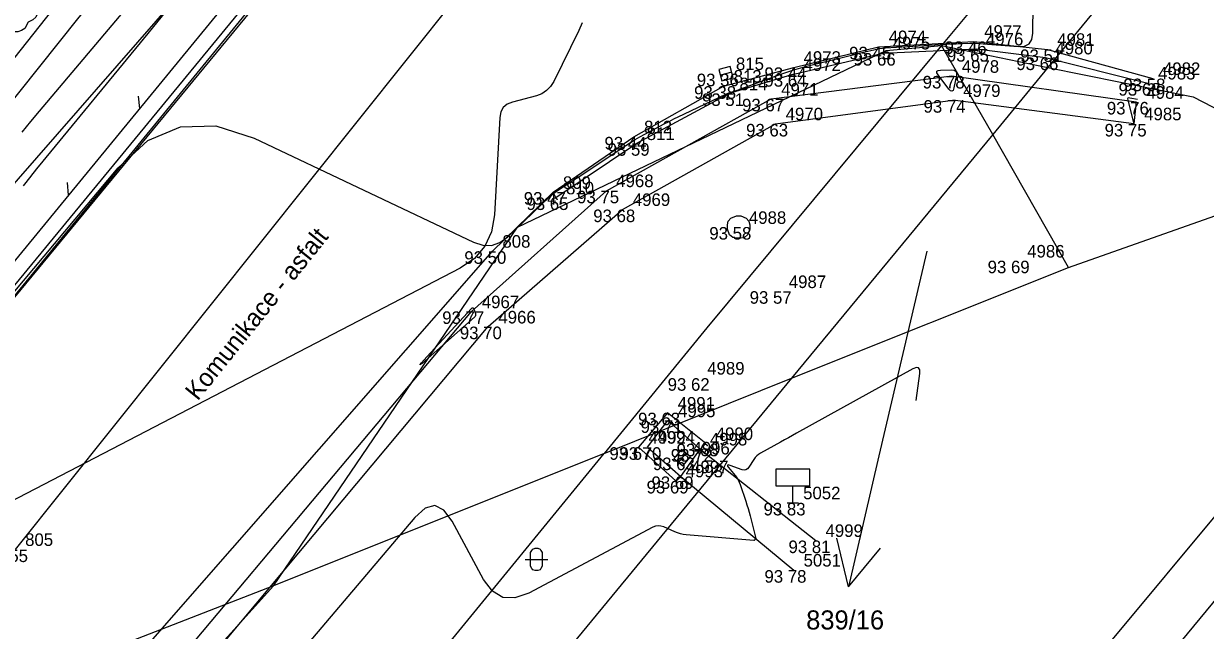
# Model space of a CAD drawing. Extents: x -711081 to -709338, y -1025122 to -1024092.
# Drawn here: x -709790.81 to -709764.45, y -1024520.49 to -1024506.96 of the extents above; entities that cross this region are included whole.
import ezdxf

# ---------------------------------------------------------------- set-up
doc = ezdxf.new("R2010")
doc.units = 0
for name, color, linetype in [('Ex_Major Contours', 7, 'Continuous'), ('Ex_Minor Contours', 7, 'Continuous'), ('Z_body', 7, 'Continuous'), ('Z_body_cisla', 7, 'Continuous'), ('Z_body_vysky_redukovane', 7, 'Continuous'), ('Z_dopravni_znacky', 7, 'Continuous'), ('Z_hrany_paty', 7, 'Continuous'), ('Z_katastr_cisla_pozemkova', 7, 'Continuous'), ('Z_katastr_hranice', 7, 'Continuous'), ('Z_katastr_parcelni_cislo_odkaz', 7, 'Continuous'), ('Z_katastr_vnitrni_kresba', 7, 'Continuous'), ('Z_komunikace', 7, 'Continuous'), ('Z_komunikace_osa', 7, 'Continuous'), ('Z_obruba', 7, 'Continuous'), ('Z_popisy', 7, 'Continuous'), ('Z_rozhranni', 7, 'Continuous'), ('Z_site_kanalizace_znaky', 7, 'Continuous'), ('Z_svodidla', 7, 'Continuous'), ('Z_svodidla_znacky', 7, 'Continuous'), ('Z_svodidlo_betonove', 7, 'Continuous'), ('Z_zelen_jednotliva', 7, 'Continuous'), ('Z_zlabek', 7, 'Continuous'), ('Z_znaky_kultur', 7, 'Continuous')]:
    doc.layers.add(name, color=color, linetype=linetype)

# ---------------------------------------------------------------- blocks, each defined once
blk = doc.blocks.new('POINT_DISPLAY')
blk.add_line((0, 0), (0, 0))
blk = doc.blocks.new('Z24')
for p, q in [((-0.42, 0.2), (-0.28, 0.28)), ((-0.28, 0.28), (-0.23, 0.38)), ((-0.23, 0.38), (-0.17, 0.45)), ((-0.17, 0.45), (-0.05, 0.5)), ((-0.05, 0.5), (0.05, 0.5)), ((0.05, 0.5), (0.17, 0.45)), ((0.17, 0.45), (0.23, 0.38)), ((0.23, 0.38), (0.28, 0.28)), ((0.28, 0.28), (0.42, 0.2)), ((-0.5, 0.05), (-0.47, 0.13)), ((-0.5, -0.05), (-0.5, 0.05)), ((-0.47, 0.13), (-0.42, 0.2)), ((-0.03, -0.03), (-0.03, 0.03)), ((-0.03, 0.03), (0.03, 0.03)), ((0.03, 0.03), (0.03, -0.03)), ((0.42, 0.2), (0.47, 0.13)), ((0.47, 0.13), (0.5, 0.05)), ((0.5, 0.05), (0.5, -0.05)), ((-0.45, -0.17), (-0.5, -0.05)), ((-0.38, -0.23), (-0.45, -0.17)), ((-0.28, -0.28), (-0.38, -0.23)), ((0.03, -0.03), (-0.03, -0.03)), ((0.38, -0.23), (0.28, -0.28)), ((0.45, -0.17), (0.38, -0.23)), ((0.5, -0.05), (0.45, -0.17)), ((-0.2, -0.42), (-0.28, -0.28)), ((-0.13, -0.47), (-0.2, -0.42)), ((-0.05, -0.5), (-0.13, -0.47)), ((0.05, -0.5), (-0.05, -0.5)), ((0.13, -0.47), (0.05, -0.5)), ((0.2, -0.42), (0.13, -0.47)), ((0.28, -0.28), (0.2, -0.42))]:
    blk.add_line(p, q)
blk = doc.blocks.new('Z529')
blk.add_line((0, 0), (0.2, 0.2))
blk = doc.blocks.new('Z620')
for p, q in [((-0.25, 0.05), (-0.23, 0.13)), ((-0.25, -0.05), (-0.25, 0.05)), ((-0.23, 0.13), (-0.17, 0.2)), ((-0.17, 0.2), (-0.05, 0.25)), ((-0.05, 0.25), (0.05, 0.25)), ((0.05, 0.25), (0.17, 0.2)), ((0.17, 0.2), (0.23, 0.13)), ((0.23, 0.13), (0.25, 0.05)), ((0.25, 0.05), (0.25, -0.05)), ((-0.2, -0.17), (-0.25, -0.05)), ((-0.13, -0.23), (-0.2, -0.17)), ((-0.05, -0.25), (-0.13, -0.23)), ((0.05, -0.25), (-0.05, -0.25)), ((0.13, -0.23), (0.05, -0.25)), ((0.2, -0.17), (0.13, -0.23)), ((0.25, -0.05), (0.2, -0.17))]:
    blk.add_line(p, q)
blk = doc.blocks.new('Z46260')
for p, q in [((0.13, 0.13), (-0.13, 0.13)), ((-0.13, 0.13), (-0.13, -0.13)), ((0.13, 0), (-0.13, 0)), ((0.13, -0.13), (0.13, 0.13)), ((-0.13, -0.13), (0.13, -0.13))]:
    blk.add_line(p, q)
blk = doc.blocks.new('Z526')
for p, q in [((0.38, 0.75), (-0.38, 0.75)), ((-0.38, 0.75), (-0.38, 0.38)), ((0.38, 0.38), (0.38, 0.75)), ((-0.38, 0.38), (0.38, 0.38)), ((0, 0), (0, 0.38)), ((-0.13, 0), (0.13, 0))]:
    blk.add_line(p, q)
blk = doc.blocks.new('Z316')
for p, q in [((-0.25, 0), (0.25, 0)), ((-0.13, 0.15), (-0.1, 0.2)), ((-0.13, -0.15), (-0.13, 0.15)), ((-0.1, 0.2), (-0.08, 0.23)), ((-0.08, 0.23), (-0.03, 0.25)), ((-0.03, 0.25), (0.03, 0.25)), ((0.03, 0.25), (0.08, 0.23)), ((0.08, 0.23), (0.1, 0.2)), ((0.1, 0.2), (0.13, 0.15)), ((0.13, 0.15), (0.13, -0.15)), ((-0.1, -0.2), (-0.13, -0.15)), ((-0.08, -0.23), (-0.1, -0.2)), ((-0.03, -0.25), (-0.08, -0.23)), ((0.03, -0.25), (-0.03, -0.25)), ((0.08, -0.23), (0.03, -0.25)), ((0.1, -0.2), (0.08, -0.23)), ((0.13, -0.15), (0.1, -0.2))]:
    blk.add_line(p, q)

msp = doc.modelspace()

# ---------------------------------------------------------------- linework, layer by layer
at = {"layer": 'Ex_Major Contours'}
msp.add_lwpolyline([(-709785.992, -1024502.519), (-709787.891, -1024504.767), (-709788.326, -1024505.285), (-709788.758, -1024505.807), (-709789.186, -1024506.331), (-709789.611, -1024506.857), (-709791.785, -1024509.568)], dxfattribs=at)
at = {"layer": 'Ex_Minor Contours'}
for points in [[(-709783.25, -1024500.374), (-709790.468, -1024508.919), (-709790.662, -1024509.149), (-709790.853, -1024509.381)], [(-709787.14, -1024502.82), (-709791.58, -1024508.424)], [(-709793.666, -1024516.09), (-709788.706, -1024510.179), (-709788.043, -1024509.574), (-709787.316, -1024509.262), (-709786.525, -1024509.243), (-709785.671, -1024509.517), (-709780.775, -1024511.838), (-709780.568, -1024511.906), (-709780.371, -1024511.908), (-709780.185, -1024511.845), (-709780.01, -1024511.715), (-709779.088, -1024510.834), (-709779.038, -1024510.788), (-709778.986, -1024510.745), (-709778.932, -1024510.705), (-709778.876, -1024510.667), (-709778.647, -1024510.521), (-709778.59, -1024510.484), (-709778.533, -1024510.447), (-709778.476, -1024510.41), (-709778.419, -1024510.373), (-709777.377, -1024509.682), (-709777.274, -1024509.615), (-709777.169, -1024509.551), (-709777.063, -1024509.49), (-709776.955, -1024509.431), (-709776.52, -1024509.201), (-709776.411, -1024509.144), (-709776.302, -1024509.088), (-709776.191, -1024509.034), (-709776.081, -1024508.981), (-709775.131, -1024508.532), (-709775.105, -1024508.52), (-709775.079, -1024508.509), (-709775.053, -1024508.499), (-709775.026, -1024508.49), (-709774.918, -1024508.455), (-709774.891, -1024508.446), (-709774.864, -1024508.437), (-709774.838, -1024508.427), (-709774.811, -1024508.418), (-709773.939, -1024508.098), (-709773.784, -1024508.044), (-709773.627, -1024507.994), (-709773.47, -1024507.948), (-709773.311, -1024507.906), (-709772.368, -1024507.673), (-709772.302, -1024507.657), (-709772.237, -1024507.641), (-709772.172, -1024507.625), (-709772.107, -1024507.609), (-709771.846, -1024507.545), (-709771.781, -1024507.531), (-709771.715, -1024507.519), (-709771.649, -1024507.511), (-709771.582, -1024507.505), (-709770.12, -1024507.418), (-709770.068, -1024507.415), (-709770.016, -1024507.413), (-709769.964, -1024507.41), (-709769.912, -1024507.408), (-709769.704, -1024507.4), (-709769.652, -1024507.399), (-709769.6, -1024507.399), (-709769.548, -1024507.401), (-709769.496, -1024507.404), (-709768.623, -1024507.477), (-709768.481, -1024507.468), (-709768.378, -1024507.416), (-709768.316, -1024507.319), (-709768.294, -1024507.178), (-709768.267, -1024504.642)], [(-709787.623, -1024506.668), (-709788.045, -1024507.181), (-709790.488, -1024510.157), (-709790.53, -1024510.21), (-709790.573, -1024510.262), (-709790.614, -1024510.315), (-709790.656, -1024510.369), (-709790.821, -1024510.583)], [(-709778.351, -1024506.948), (-709778.427, -1024507.121), (-709778.985, -1024508.256), (-709779.055, -1024508.369), (-709779.143, -1024508.459), (-709779.249, -1024508.527), (-709779.373, -1024508.573), (-709779.906, -1024508.714), (-709780.024, -1024508.761), (-709780.11, -1024508.835), (-709780.164, -1024508.934), (-709780.188, -1024509.059), (-709780.306, -1024511.226), (-709780.37, -1024511.606), (-709780.52, -1024511.93), (-709780.754, -1024512.2), (-709781.074, -1024512.416), (-709791.703, -1024517.934)], [(-709765.958, -1024508.658), (-709766.133, -1024508.623), (-709766.158, -1024508.621), (-709766.174, -1024508.628), (-709766.18, -1024508.644), (-709766.177, -1024508.669), (-709766.04, -1024509.2)], [(-709770.895, -1024515.37), (-709770.818, -1024514.766), (-709770.818, -1024514.684), (-709770.844, -1024514.639), (-709770.894, -1024514.632), (-709770.971, -1024514.663), (-709773.566, -1024516.098), (-709773.656, -1024516.148), (-709773.746, -1024516.197), (-709773.835, -1024516.247), (-709773.925, -1024516.296), (-709774.374, -1024516.541), (-709774.417, -1024516.568), (-709774.456, -1024516.601), (-709774.49, -1024516.638), (-709774.52, -1024516.68), (-709774.63, -1024516.857), (-709774.66, -1024516.894), (-709774.696, -1024516.915), (-709774.736, -1024516.921), (-709774.783, -1024516.911), (-709775.047, -1024516.816), (-709775.09, -1024516.805), (-709775.11, -1024516.809), (-709775.107, -1024516.829), (-709775.082, -1024516.865), (-709774.934, -1024517.042), (-709774.899, -1024517.087), (-709774.869, -1024517.135), (-709774.844, -1024517.186), (-709774.824, -1024517.239), (-709774.699, -1024517.614), (-709774.673, -1024517.695), (-709774.648, -1024517.776), (-709774.624, -1024517.858), (-709774.603, -1024517.94), (-709774.473, -1024518.441), (-709774.472, -1024518.447), (-709774.473, -1024518.452), (-709774.475, -1024518.457), (-709774.479, -1024518.462), (-709774.498, -1024518.478), (-709774.502, -1024518.482), (-709774.507, -1024518.484), (-709774.513, -1024518.486), (-709774.519, -1024518.486), (-709776.028, -1024518.362), (-709776.094, -1024518.353), (-709776.159, -1024518.34), (-709776.223, -1024518.32), (-709776.286, -1024518.296), (-709776.532, -1024518.187), (-709776.594, -1024518.167), (-709776.655, -1024518.161), (-709776.715, -1024518.171), (-709776.775, -1024518.195), (-709779.543, -1024519.66), (-709779.851, -1024519.77), (-709780.121, -1024519.757), (-709780.354, -1024519.619), (-709780.549, -1024519.356), (-709781.254, -1024518.058), (-709781.439, -1024517.81), (-709781.638, -1024517.712), (-709781.854, -1024517.767), (-709782.085, -1024517.973), (-709785.654, -1024522.182)]]:
    msp.add_lwpolyline(points, dxfattribs=at)
for points in [[(-709770.434, -1024508.06), (-709770.434, -1024508.027), (-709770.409, -1024508.007), (-709770.358, -1024508), (-709770.103, -1024507.994), (-709770.049, -1024508.001), (-709770.014, -1024508.023), (-709769.998, -1024508.062), (-709770.001, -1024508.116), (-709770.058, -1024508.399), (-709770.075, -1024508.452), (-709770.099, -1024508.473), (-709770.13, -1024508.464), (-709770.168, -1024508.424), (-709770.408, -1024508.104)], [(-709780.804, -1024513.305), (-709780.79, -1024513.303), (-709780.777, -1024513.311), (-709780.767, -1024513.33), (-709780.732, -1024513.428), (-709780.727, -1024513.452), (-709780.728, -1024513.474), (-709780.737, -1024513.494), (-709780.753, -1024513.512), (-709781.785, -1024514.426), (-709781.921, -1024514.542), (-709781.971, -1024514.575), (-709781.937, -1024514.526), (-709781.817, -1024514.392), (-709780.821, -1024513.319)]]:
    msp.add_lwpolyline(points, close=True, dxfattribs=at)
at = {"layer": 'Z_hrany_paty'}
msp.add_line((-709780.81, -1024498.85), (-709792.53, -1024512.24), dxfattribs=at)
at = {"layer": 'Z_katastr_hranice'}
for p, q in [((-709760.54, -1024495.67), (-709770.33, -1024507.45)), ((-709770.33, -1024507.45), (-709775.57, -1024513.75)), ((-709769.19, -1024509.44), (-709770.33, -1024507.45)), ((-709767.5, -1024512.4), (-709769.19, -1024509.44)), ((-709767.5, -1024512.4), (-709761.45, -1024510.27)), ((-709773.68, -1024514.87), (-709767.5, -1024512.4)), ((-709775.57, -1024513.75), (-709777.86, -1024516.55)), ((-709777.86, -1024516.55), (-709773.68, -1024514.87)), ((-709777.86, -1024516.55), (-709785.24, -1024519.5)), ((-709783.98, -1024524.02), (-709777.86, -1024516.55)), ((-709785.24, -1024519.5), (-709802, -1024526))]:
    msp.add_line(p, q, dxfattribs=at)
at = {"layer": 'Z_katastr_parcelni_cislo_odkaz'}
for p, q in [((-709770.66, -1024512.04), (-709771.73, -1024516.6)), ((-709771.73, -1024516.6), (-709772.405, -1024519.524)), ((-709772.405, -1024519.524), (-709772.668, -1024518.436)), ((-709772.405, -1024519.524), (-709771.692, -1024518.661))]:
    msp.add_line(p, q, dxfattribs=at)
at = {"layer": 'Z_katastr_vnitrni_kresba'}
for p, q in [((-709794.45, -1024517.22), (-709769.86, -1024487.47)), ((-709760.17, -1024498.5), (-709767.96, -1024507.94)), ((-709771.57, -1024507.56), (-709770.33, -1024507.45)), ((-709770.33, -1024507.45), (-709767.96, -1024507.94)), ((-709779.79, -1024511.5), (-709771.57, -1024507.56)), ((-709767.96, -1024507.94), (-709769.19, -1024509.44)), ((-709767.96, -1024507.94), (-709764.72, -1024508.6)), ((-709764.72, -1024508.6), (-709761.45, -1024510.27)), ((-709769.19, -1024509.44), (-709773.68, -1024514.87)), ((-709785.24, -1024519.5), (-709779.79, -1024511.5)), ((-709766.78, -1024521.01), (-709758.92, -1024511.56)), ((-709773.15, -1024530.63), (-709758.42, -1024512.78)), ((-709773.68, -1024514.87), (-709792.97, -1024538.24)), ((-709792.4, -1024527.42), (-709785.24, -1024519.5))]:
    msp.add_line(p, q, dxfattribs=at)
at = {"layer": 'Z_komunikace'}
for p, q in [((-709793.66, -1024516.26), (-709783.3, -1024503.62)), ((-709773.63, -1024507.94), (-709771.74, -1024507.48)), ((-709771.74, -1024507.48), (-709769.61, -1024507.36)), ((-709769.61, -1024507.36), (-709767.97, -1024507.54)), ((-709767.97, -1024507.54), (-709765.62, -1024508.19)), ((-709775.2, -1024508.36), (-709773.63, -1024507.94)), ((-709777.2, -1024509.49), (-709775.2, -1024508.36)), ((-709779, -1024510.72), (-709777.2, -1024509.49)), ((-709779, -1024510.72), (-709780.35, -1024512.04)), ((-709788.09, -1024520.87), (-709780.35, -1024512.04))]:
    msp.add_line(p, q, dxfattribs=at)
at = {"layer": 'Z_komunikace_osa'}
msp.add_line((-709779.32, -1024504.07), (-709791, -1024518.69), dxfattribs=at)
at = {"layer": 'Z_obruba'}
for p, q in [((-709783.42, -1024503.56), (-709793.72, -1024516.08)), ((-709771.64, -1024507.62), (-709769.56, -1024507.53)), ((-709769.56, -1024507.53), (-709768.01, -1024507.72)), ((-709773.63, -1024508.09), (-709771.64, -1024507.62)), ((-709768.01, -1024507.72), (-709765.73, -1024508.29)), ((-709773.63, -1024508.09), (-709775.07, -1024508.52)), ((-709777.13, -1024509.63), (-709775.07, -1024508.52)), ((-709778.94, -1024510.84), (-709777.13, -1024509.63)), ((-709778.94, -1024510.84), (-709779, -1024510.72)), ((-709776.45, -1024515.64), (-709777.09, -1024516.41)), ((-709775.59, -1024516.33), (-709776.45, -1024515.64)), ((-709777.09, -1024516.41), (-709776.26, -1024517.16)), ((-709775.59, -1024516.33), (-709775.72, -1024516.45)), ((-709776.26, -1024517.16), (-709776.15, -1024517.06))]:
    msp.add_line(p, q, dxfattribs=at)
at = {"layer": 'Z_rozhranni'}
for p, q in [((-709776.89, -1024516.41), (-709776.44, -1024515.81)), ((-709775.72, -1024516.45), (-709776.44, -1024515.81)), ((-709776.89, -1024516.41), (-709776.15, -1024517.06))]:
    msp.add_line(p, q, dxfattribs=at)
at = {"layer": 'Z_svodidla'}
msp.add_line((-709792.19, -1024513.69), (-709783.53, -1024503.14), dxfattribs=at)
at = {"layer": 'Z_svodidlo_betonove'}
for p, q in [((-709774.13, -1024508.64), (-709770.1, -1024508.13)), ((-709770.1, -1024508.13), (-709765.99, -1024508.71)), ((-709777.81, -1024510.69), (-709774.13, -1024508.64)), ((-709774.04, -1024509.2), (-709770.08, -1024508.67)), ((-709766.04, -1024509.2), (-709770.08, -1024508.67)), ((-709765.99, -1024508.71), (-709766.04, -1024509.2)), ((-709777.45, -1024511.11), (-709774.04, -1024509.2)), ((-709780.82, -1024513.38), (-709777.81, -1024510.69)), ((-709780.45, -1024513.72), (-709777.45, -1024511.11)), ((-709791.14, -1024525.66), (-709780.82, -1024513.38)), ((-709790.75, -1024526.02), (-709780.45, -1024513.72))]:
    msp.add_line(p, q, dxfattribs=at)
at = {"layer": 'Z_zlabek'}
for p, q in [((-709776.15, -1024517.06), (-709775.72, -1024516.45)), ((-709775.72, -1024516.45), (-709773.14, -1024518.49)), ((-709776.15, -1024517.06), (-709773.63, -1024519.15))]:
    msp.add_line(p, q, dxfattribs=at)

# ---------------------------------------------------------------- block references
at = {"layer": 'Z_body'}
for p in [(-709771.74, -1024507.48), (-709769.61, -1024507.36), (-709769.56, -1024507.53), (-709767.97, -1024507.54), (-709771.64, -1024507.62), (-709768.01, -1024507.72), (-709773.63, -1024507.94), (-709775.14, -1024508.08), (-709773.63, -1024508.09), (-709770.1, -1024508.13), (-709765.73, -1024508.29), (-709765.62, -1024508.19), (-709775.2, -1024508.36), (-709775.07, -1024508.52), (-709774.13, -1024508.64), (-709770.08, -1024508.67), (-709765.99, -1024508.71), (-709774.04, -1024509.2), (-709766.04, -1024509.2), (-709777.2, -1024509.49), (-709777.13, -1024509.63), (-709777.81, -1024510.69), (-709779, -1024510.72), (-709778.94, -1024510.84), (-709777.45, -1024511.11), (-709774.86, -1024511.5), (-709780.35, -1024512.04), (-709768.65, -1024512.25), (-709773.96, -1024512.93), (-709780.82, -1024513.38), (-709780.45, -1024513.72), (-709775.79, -1024514.87), (-709776.45, -1024515.64), (-709776.44, -1024515.81), (-709777.09, -1024516.41), (-709776.89, -1024516.41), (-709775.72, -1024516.45), (-709775.59, -1024516.33), (-709776.12, -1024516.64), (-709776.26, -1024517.16), (-709776.15, -1024517.06), (-709773.65, -1024517.65), (-709773.14, -1024518.49), (-709773.63, -1024519.15)]:
    msp.add_blockref('POINT_DISPLAY', p, dxfattribs=at)
at = {"layer": 'Z_dopravni_znacky'}
msp.add_blockref('Z526', (-709773.65, -1024517.65), dxfattribs=at)
at = {"layer": 'Z_site_kanalizace_znaky'}
for p, rotation in [((-709775.14, -1024508.08), 14.4), ((-709776.12, -1024516.64), 50.400000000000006)]:
    msp.add_blockref('Z46260', p, dxfattribs=dict(at, rotation=rotation))
msp.add_blockref('Z620', (-709774.86, -1024511.5), dxfattribs=at)
at = {"layer": 'Z_svodidla_znacky', "rotation": 50.60000000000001}
for p in [(-709788.22, -1024508.86), (-709789.81, -1024510.79)]:
    msp.add_blockref('Z529', p, dxfattribs=at)
at = {"layer": 'Z_zelen_jednotliva'}
msp.add_blockref('Z24', (-709790.99, -1024506.65), dxfattribs=at)
at = {"layer": 'Z_znaky_kultur'}
msp.add_blockref('Z316', (-709779.37, -1024518.91), dxfattribs=at)

# ---------------------------------------------------------------- texts
at = {"layer": 'Z_body_cisla'}
for s, p in [('4977', (-709769.38, -1024507.28)), ('4974', (-709771.51, -1024507.4)), ('4975', (-709771.42, -1024507.54)), ('4976', (-709769.34, -1024507.45)), ('4981', (-709767.75, -1024507.46)), ('4980', (-709767.79, -1024507.65)), ('815', (-709774.92, -1024508)), ('4973', (-709773.41, -1024507.86)), ('4972', (-709773.41, -1024508.02)), ('4978', (-709769.88, -1024508.06)), ('813', (-709774.97, -1024508.28)), ('4983', (-709765.5, -1024508.21)), ('4982', (-709765.39, -1024508.11)), ('814', (-709774.84, -1024508.45)), ('4971', (-709773.91, -1024508.57)), ('4979', (-709769.85, -1024508.6)), ('4984', (-709765.76, -1024508.64)), ('4970', (-709773.81, -1024509.12)), ('4985', (-709765.81, -1024509.12)), ('812', (-709776.97, -1024509.41)), ('811', (-709776.91, -1024509.56)), ('809', (-709778.78, -1024510.65)), ('4968', (-709777.59, -1024510.61)), ('810', (-709778.71, -1024510.77)), ('4969', (-709777.22, -1024511.03)), ('4988', (-709774.63, -1024511.43)), ('808', (-709780.13, -1024511.96)), ('4986', (-709768.42, -1024512.18)), ('4987', (-709773.74, -1024512.86)), ('4967', (-709780.59, -1024513.31)), ('4966', (-709780.22, -1024513.65)), ('4989', (-709775.56, -1024514.79)), ('4991', (-709776.22, -1024515.57)), ('4995', (-709776.21, -1024515.74)), ('4990', (-709775.37, -1024516.25)), ('4992', (-709776.87, -1024516.33)), ('4994', (-709776.67, -1024516.33)), ('4998', (-709775.5, -1024516.37)), ('4996', (-709775.89, -1024516.57)), ('4997', (-709775.92, -1024516.99)), ('4993', (-709776.04, -1024517.08)), ('5052', (-709773.42, -1024517.57)), ('805', (-709790.78, -1024518.61)), ('4999', (-709772.92, -1024518.41)), ('5051', (-709773.41, -1024519.07))]:
    msp.add_text(s, height=0.28, dxfattribs=at).set_placement(p)
at = {"layer": 'Z_body_vysky_redukovane'}
for s, p in [('93 45', (-709772.393, -1024507.76)), ('93 46', (-709770.263, -1024507.64)), ('93 65', (-709770.213, -1024507.81)), ('93 51', (-709768.577, -1024507.82)), ('93 66', (-709772.293, -1024507.9)), ('93 66', (-709768.663, -1024508)), ('93 44', (-709774.283, -1024508.22)), ('93 36', (-709775.793, -1024508.36)), ('93 64', (-709774.283, -1024508.37)), ('93 78', (-709770.753, -1024508.41)), ('93 68', (-709766.383, -1024508.57)), ('93 58', (-709766.273, -1024508.47)), ('93 38', (-709775.853, -1024508.64)), ('93 51', (-709775.677, -1024508.8)), ('93 67', (-709774.783, -1024508.92)), ('93 74', (-709770.733, -1024508.95)), ('93 76', (-709766.643, -1024508.99)), ('93 63', (-709774.693, -1024509.48)), ('93 75', (-709766.693, -1024509.48)), ('93 44', (-709777.853, -1024509.77)), ('93 59', (-709777.783, -1024509.91)), ('93 75', (-709778.463, -1024510.97)), ('93 47', (-709779.653, -1024511)), ('93 65', (-709779.593, -1024511.12)), ('93 68', (-709778.103, -1024511.39)), ('93 58', (-709775.513, -1024511.78)), ('93 50', (-709780.98, -1024512.32)), ('93 69', (-709769.303, -1024512.53)), ('93 57', (-709774.613, -1024513.21)), ('93 77', (-709781.473, -1024513.66)), ('93 70', (-709781.08, -1024514)), ('93 62', (-709776.443, -1024515.15)), ('93 63', (-709777.103, -1024515.92)), ('93 71', (-709777.047, -1024516.09)), ('93 67', (-709777.743, -1024516.69)), ('93 70', (-709777.52, -1024516.69)), ('93 72', (-709776.373, -1024516.73)), ('93 68', (-709776.243, -1024516.61)), ('93 63', (-709776.773, -1024516.92)), ('93 69', (-709776.913, -1024517.44)), ('93 69', (-709776.803, -1024517.34)), ('93 83', (-709774.303, -1024517.93)), ('93 81', (-709773.747, -1024518.77)), ('93 55', (-709791.653, -1024518.97)), ('93 78', (-709774.283, -1024519.43))]:
    msp.add_text(s, height=0.28, dxfattribs=at).set_placement(p)
at = {"layer": 'Z_katastr_cisla_pozemkova'}
msp.add_text('839/16', height=0.425, dxfattribs=at).set_placement((-709773.352, -1024520.473))
at = {"layer": 'Z_popisy'}
msp.add_text('Komunikace - asfalt', height=0.4, rotation=51.3, dxfattribs=at).set_placement((-709786.93, -1024515.39))

doc.saveas('drawing.dxf')
